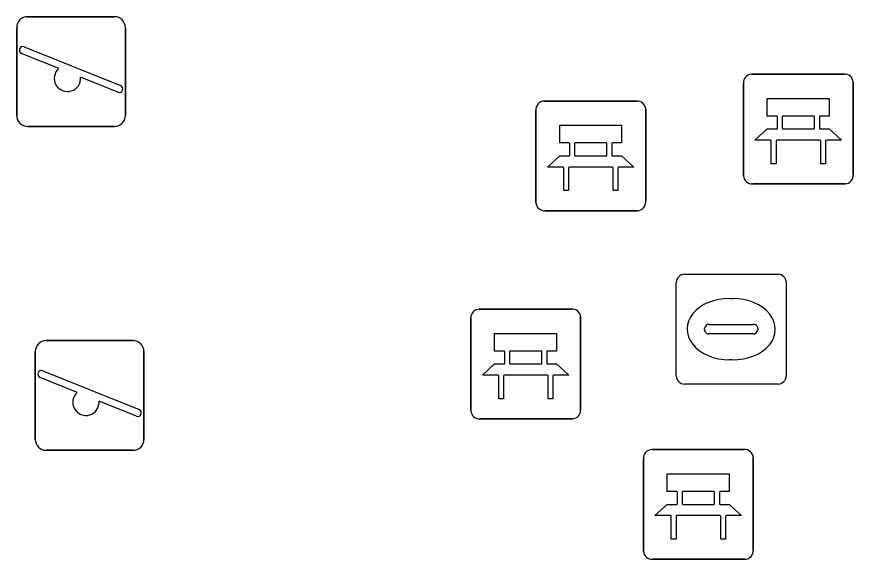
# Model space of a CAD drawing. Extents: x 158472 to 159562, y 388525 to 389606.
# Drawn here: x 158735.4 to 158743.01, y 388829.7 to 388834.64 of the extents above; entities that cross this region are included whole.
import ezdxf

# ---------------------------------------------------------------- set-up
doc = ezdxf.new("R2010")
doc.units = 0
for name, color, linetype in [('IMGEO_Bank', 7, 'Continuous'), ('IMGEO_Kolk', 7, 'Continuous'), ('IMGEO_Speelvoorziening', 7, 'Continuous')]:
    doc.layers.add(name, color=color, linetype=linetype)

msp = doc.modelspace()

# ---------------------------------------------------------------- linework, layer by layer
at = {"layer": 'IMGEO_Bank'}
for p, q in [((158742.0899, 388834.1185), (158742.9308, 388834.1185)), ((158742.9308, 388834.1185), (158742.0899, 388834.1185)), ((158742.0155, 388833.1939), (158742.0155, 388834.0348)), ((158742.0155, 388834.0348), (158742.0155, 388833.1939)), ((158743.0145, 388834.0441), (158743.0145, 388833.2032)), ((158743.0145, 388833.2032), (158743.0145, 388834.0441)), ((158740.2009, 388833.8735), (158741.0418, 388833.8735)), ((158741.0418, 388833.8735), (158740.2009, 388833.8735)), ((158740.1265, 388832.9489), (158740.1265, 388833.7898)), ((158740.1265, 388833.7898), (158740.1265, 388832.9489)), ((158741.1255, 388833.7991), (158741.1255, 388832.9582)), ((158741.1255, 388832.9582), (158741.1255, 388833.7991)), ((158742.3241, 388833.6254), (158742.3241, 388833.7306)), ((158742.3677, 388833.7306), (158742.3677, 388833.6254)), ((158742.656, 388833.737), (158742.374, 388833.737)), ((158742.6623, 388833.6254), (158742.6623, 388833.7306)), ((158742.7059, 388833.7306), (158742.7059, 388833.6254)), ((158742.374, 388833.619), (158742.656, 388833.619)), ((158740.4351, 388833.3804), (158740.4351, 388833.4856)), ((158740.4787, 388833.4856), (158740.4787, 388833.3804)), ((158740.767, 388833.492), (158740.485, 388833.492)), ((158740.7733, 388833.3804), (158740.7733, 388833.4856)), ((158740.8169, 388833.4856), (158740.8169, 388833.3804)), ((158742.7118, 388833.5167), (158742.3187, 388833.5167)), ((158740.485, 388833.374), (158740.767, 388833.374)), ((158740.8228, 388833.2717), (158740.4297, 388833.2717)), ((158742.9401, 388833.1195), (158742.0992, 388833.1195)), ((158742.0992, 388833.1195), (158742.9401, 388833.1195)), ((158741.0511, 388832.8745), (158740.2102, 388832.8745)), ((158740.2102, 388832.8745), (158741.0511, 388832.8745)), ((158739.6089, 388831.9785), (158740.4498, 388831.9785)), ((158740.4498, 388831.9785), (158739.6089, 388831.9785)), ((158739.5345, 388831.0539), (158739.5345, 388831.8948)), ((158739.5345, 388831.8948), (158739.5345, 388831.0539)), ((158740.5335, 388831.9041), (158740.5335, 388831.0632)), ((158740.5335, 388831.0632), (158740.5335, 388831.9041)), ((158739.8431, 388831.4854), (158739.8431, 388831.5906)), ((158739.8867, 388831.5906), (158739.8867, 388831.4854)), ((158740.175, 388831.597), (158739.893, 388831.597)), ((158740.1813, 388831.4854), (158740.1813, 388831.5906)), ((158740.2249, 388831.5906), (158740.2249, 388831.4854)), ((158739.893, 388831.479), (158740.175, 388831.479)), ((158740.2308, 388831.3767), (158739.8377, 388831.3767)), ((158740.4591, 388830.9795), (158739.6182, 388830.9795)), ((158739.6182, 388830.9795), (158740.4591, 388830.9795)), ((158741.1799, 388830.6995), (158742.0208, 388830.6995)), ((158742.0208, 388830.6995), (158741.1799, 388830.6995)), ((158741.1055, 388829.7749), (158741.1055, 388830.6158)), ((158741.1055, 388830.6158), (158741.1055, 388829.7749)), ((158742.1045, 388830.6251), (158742.1045, 388829.7842)), ((158742.1045, 388829.7842), (158742.1045, 388830.6251)), ((158741.4141, 388830.2064), (158741.4141, 388830.3116)), ((158741.4577, 388830.3116), (158741.4577, 388830.2064)), ((158741.746, 388830.318), (158741.464, 388830.318)), ((158741.7523, 388830.2064), (158741.7523, 388830.3116)), ((158741.7959, 388830.3116), (158741.7959, 388830.2064)), ((158741.464, 388830.2), (158741.746, 388830.2)), ((158741.8018, 388830.0977), (158741.4087, 388830.0977)), ((158742.0301, 388829.7005), (158741.1892, 388829.7005)), ((158741.1892, 388829.7005), (158742.0301, 388829.7005))]:
    msp.add_line(p, q, dxfattribs=at)
for points in [[(158742.3177, 388833.737), (158742.2316, 388833.737), (158742.2316, 388833.898), (158742.7955, 388833.898), (158742.7955, 388833.737), (158742.7123, 388833.737)], [(158740.4287, 388833.492), (158740.3426, 388833.492), (158740.3426, 388833.653), (158740.9065, 388833.653), (158740.9065, 388833.492), (158740.8233, 388833.492)], [(158742.2624, 388833.5167), (158742.12, 388833.5167), (158742.2316, 388833.619), (158742.3177, 388833.619)], [(158742.7123, 388833.619), (158742.7955, 388833.619), (158742.9071, 388833.5167), (158742.7681, 388833.5167)], [(158742.3124, 388833.5103), (158742.3124, 388833.3028), (158742.2688, 388833.3028), (158742.2688, 388833.5103)], [(158742.7617, 388833.5103), (158742.7617, 388833.3028), (158742.7181, 388833.3028), (158742.7181, 388833.5103)], [(158740.3734, 388833.2717), (158740.231, 388833.2717), (158740.3426, 388833.374), (158740.4287, 388833.374)], [(158740.8233, 388833.374), (158740.9065, 388833.374), (158741.0181, 388833.2717), (158740.8791, 388833.2717)], [(158740.4234, 388833.2653), (158740.4234, 388833.0578), (158740.3798, 388833.0578), (158740.3798, 388833.2653)], [(158740.8727, 388833.2653), (158740.8727, 388833.0578), (158740.8291, 388833.0578), (158740.8291, 388833.2653)], [(158739.8367, 388831.597), (158739.7506, 388831.597), (158739.7506, 388831.758), (158740.3145, 388831.758), (158740.3145, 388831.597), (158740.2313, 388831.597)], [(158739.7814, 388831.3767), (158739.639, 388831.3767), (158739.7506, 388831.479), (158739.8367, 388831.479)], [(158740.2313, 388831.479), (158740.3145, 388831.479), (158740.4261, 388831.3767), (158740.2871, 388831.3767)], [(158739.8314, 388831.3703), (158739.8314, 388831.1628), (158739.7878, 388831.1628), (158739.7878, 388831.3703)], [(158740.2807, 388831.3703), (158740.2807, 388831.1628), (158740.2371, 388831.1628), (158740.2371, 388831.3703)], [(158741.4077, 388830.318), (158741.3216, 388830.318), (158741.3216, 388830.479), (158741.8855, 388830.479), (158741.8855, 388830.318), (158741.8023, 388830.318)], [(158741.3524, 388830.0977), (158741.21, 388830.0977), (158741.3216, 388830.2), (158741.4077, 388830.2)], [(158741.8023, 388830.2), (158741.8855, 388830.2), (158741.9971, 388830.0977), (158741.8581, 388830.0977)], [(158741.4024, 388830.0913), (158741.4024, 388829.8838), (158741.3588, 388829.8838), (158741.3588, 388830.0913)], [(158741.8517, 388830.0913), (158741.8517, 388829.8838), (158741.8081, 388829.8838), (158741.8081, 388830.0913)]]:
    msp.add_lwpolyline(points, dxfattribs=at)
for centre, radius, start, end in [((158742.0932, 388834.0406), 0.0779, 92.4484, 184.28452), ((158742.0932, 388834.0406), 0.0779, 92.4484, 184.28452), ((158742.9366, 388834.0408), 0.0779, 2.4484, 94.28452), ((158742.9366, 388834.0408), 0.0779, 2.4484, 94.28452), ((158740.2042, 388833.7956), 0.0779, 92.4484, 184.28452), ((158740.2042, 388833.7956), 0.0779, 92.4484, 184.28452), ((158741.0476, 388833.7958), 0.0779, 2.4484, 94.28452), ((158741.0476, 388833.7958), 0.0779, 2.4484, 94.28452), ((158742.3174, 388833.7303), 0.00671, 2.89567, 87.10433), ((158742.3744, 388833.7303), 0.00671, 92.89567, 177.10433), ((158742.6556, 388833.7303), 0.00671, 2.89567, 87.10433), ((158742.7126, 388833.7303), 0.00671, 92.89567, 177.10433), ((158742.3174, 388833.6257), 0.00671, 272.89567, 357.10433), ((158742.3744, 388833.6257), 0.00671, 182.89567, 267.10433), ((158742.6556, 388833.6257), 0.00671, 272.89567, 357.10433), ((158742.7126, 388833.6257), 0.00671, 182.89567, 267.10433), ((158740.4284, 388833.4853), 0.00671, 2.89567, 87.10433), ((158740.4854, 388833.4853), 0.00671, 92.89567, 177.10433), ((158740.7666, 388833.4853), 0.00671, 2.89567, 87.10433), ((158740.8236, 388833.4853), 0.00671, 92.89567, 177.10433), ((158742.2621, 388833.51), 0.00671, 2.89567, 87.10433), ((158742.3191, 388833.51), 0.00671, 92.89567, 177.10433), ((158742.7114, 388833.51), 0.00671, 2.89567, 87.10433), ((158742.7684, 388833.51), 0.00671, 92.89567, 177.10433), ((158740.4284, 388833.3807), 0.00671, 272.89567, 357.10433), ((158740.4854, 388833.3807), 0.00671, 182.89567, 267.10433), ((158740.7666, 388833.3807), 0.00671, 272.89567, 357.10433), ((158740.8236, 388833.3807), 0.00671, 182.89567, 267.10433), ((158740.3731, 388833.265), 0.00671, 2.89567, 87.10433), ((158740.4301, 388833.265), 0.00671, 92.89567, 177.10433), ((158740.8224, 388833.265), 0.00671, 2.89567, 87.10433), ((158740.8794, 388833.265), 0.00671, 92.89567, 177.10433), ((158742.0934, 388833.1972), 0.0779, 182.4484, 274.28452), ((158742.0934, 388833.1972), 0.0779, 182.4484, 274.28452), ((158742.9368, 388833.1974), 0.0779, 272.4484, 4.28452), ((158742.9368, 388833.1974), 0.0779, 272.4484, 4.28452), ((158740.2044, 388832.9522), 0.0779, 182.4484, 274.28452), ((158740.2044, 388832.9522), 0.0779, 182.4484, 274.28452), ((158741.0478, 388832.9524), 0.0779, 272.4484, 4.28452), ((158741.0478, 388832.9524), 0.0779, 272.4484, 4.28452), ((158739.6122, 388831.9006), 0.0779, 92.4484, 184.28452), ((158739.6122, 388831.9006), 0.0779, 92.4484, 184.28452), ((158740.4556, 388831.9008), 0.0779, 2.4484, 94.28452), ((158740.4556, 388831.9008), 0.0779, 2.4484, 94.28452), ((158739.8364, 388831.5903), 0.00671, 2.89567, 87.10433), ((158739.8934, 388831.5903), 0.00671, 92.89567, 177.10433), ((158740.1746, 388831.5903), 0.00671, 2.89567, 87.10433), ((158740.2316, 388831.5903), 0.00671, 92.89567, 177.10433), ((158739.8364, 388831.4857), 0.00671, 272.89567, 357.10433), ((158739.8934, 388831.4857), 0.00671, 182.89567, 267.10433), ((158740.1746, 388831.4857), 0.00671, 272.89567, 357.10433), ((158740.2316, 388831.4857), 0.00671, 182.89567, 267.10433), ((158739.7811, 388831.37), 0.00671, 2.89567, 87.10433), ((158739.8381, 388831.37), 0.00671, 92.89567, 177.10433), ((158740.2304, 388831.37), 0.00671, 2.89567, 87.10433), ((158740.2874, 388831.37), 0.00671, 92.89567, 177.10433), ((158739.6124, 388831.0572), 0.0779, 182.4484, 274.28452), ((158739.6124, 388831.0572), 0.0779, 182.4484, 274.28452), ((158740.4558, 388831.0574), 0.0779, 272.4484, 4.28452), ((158740.4558, 388831.0574), 0.0779, 272.4484, 4.28452), ((158741.1832, 388830.6216), 0.0779, 92.4484, 184.28452), ((158741.1832, 388830.6216), 0.0779, 92.4484, 184.28452), ((158742.0266, 388830.6218), 0.0779, 2.4484, 94.28452), ((158742.0266, 388830.6218), 0.0779, 2.4484, 94.28452), ((158741.4074, 388830.3113), 0.00671, 2.89567, 87.10433), ((158741.4644, 388830.3113), 0.00671, 92.89567, 177.10433), ((158741.7456, 388830.3113), 0.00671, 2.89567, 87.10433), ((158741.8026, 388830.3113), 0.00671, 92.89567, 177.10433), ((158741.4074, 388830.2067), 0.00671, 272.89567, 357.10433), ((158741.4644, 388830.2067), 0.00671, 182.89567, 267.10433), ((158741.7456, 388830.2067), 0.00671, 272.89567, 357.10433), ((158741.8026, 388830.2067), 0.00671, 182.89567, 267.10433), ((158741.3521, 388830.091), 0.00671, 2.89567, 87.10433), ((158741.4091, 388830.091), 0.00671, 92.89567, 177.10433), ((158741.8014, 388830.091), 0.00671, 2.89567, 87.10433), ((158741.8584, 388830.091), 0.00671, 92.89567, 177.10433), ((158741.1834, 388829.7782), 0.0779, 182.4484, 274.28452), ((158741.1834, 388829.7782), 0.0779, 182.4484, 274.28452), ((158742.0268, 388829.7784), 0.0779, 272.4484, 4.28452), ((158742.0268, 388829.7784), 0.0779, 272.4484, 4.28452)]:
    msp.add_arc(centre, radius, start, end, dxfattribs=at)
at = {"layer": 'IMGEO_Kolk'}
for p, q in [((158741.4779, 388832.2965), (158742.3301, 388832.2965)), ((158741.4035, 388831.3699), (158741.4035, 388832.2221)), ((158742.4045, 388832.2221), (158742.4045, 388831.3699)), ((158741.8915, 388832.0757), (158741.9165, 388832.0757)), ((158741.6619, 388831.7899), (158741.6619, 388831.8021)), ((158741.705, 388831.8393), (158742.1029, 388831.8393)), ((158742.146, 388831.8021), (158742.146, 388831.7899)), ((158742.0995, 388831.7527), (158741.7016, 388831.7527)), ((158741.9135, 388831.5163), (158741.8886, 388831.5163)), ((158742.3301, 388831.2955), (158741.4779, 388831.2955))]:
    msp.add_line(p, q, dxfattribs=at)
for points in [[(158741.4779, 388832.2965), (158742.3301, 388832.2965)], [(158741.4035, 388831.3699), (158741.4035, 388832.2221)], [(158742.4045, 388832.2221), (158742.4045, 388831.3699)], [(158742.3301, 388831.2955), (158741.4779, 388831.2955)]]:
    msp.add_lwpolyline(points, dxfattribs=at)
for centre, radius, start, end in [((158741.48, 388832.22), 0.0765, 91.55205, 178.44795), ((158741.48, 388832.22), 0.0765, 91.55205, 178.44795), ((158742.328, 388832.22), 0.0765, 1.55205, 88.44795), ((158742.328, 388832.22), 0.0765, 1.55205, 88.44795), ((158741.7021, 388831.7991), 0.0403, 85.87752, 175.75265), ((158741.6986, 388831.7892), 0.0366, 178.93798, 274.71019), ((158742.1034, 388831.7955), 0.043, 264.86636, 352.45326), ((158742.1074, 388831.8009), 0.0386, 1.73085, 96.63898), ((158741.48, 388831.372), 0.0765, 181.55205, 268.44795), ((158741.48, 388831.372), 0.0765, 181.55205, 268.44795), ((158742.328, 388831.372), 0.0765, 271.55205, 358.44795), ((158742.328, 388831.372), 0.0765, 271.55205, 358.44795)]:
    msp.add_arc(centre, radius, start, end, dxfattribs=at)
for centre, major_axis, ratio, start_param, end_param in [((158741.89, 388831.796), (-0.3872, 0.002), 0.722429, 4.712389, 7.853982), ((158741.915, 388831.796), (-0.3901, 0.002), 0.717154, 1.570796, 4.712389)]:
    msp.add_ellipse(centre, major_axis=major_axis, ratio=ratio, start_param=start_param, end_param=end_param, dxfattribs=at)
at = {"layer": 'IMGEO_Speelvoorziening'}
for p, q in [((158735.5011, 388834.6415), (158736.2909, 388834.6415)), ((158736.2909, 388834.6415), (158735.5011, 388834.6415)), ((158735.4011, 388833.7425), (158735.4011, 388834.5415)), ((158735.4011, 388834.5415), (158735.4011, 388833.7425)), ((158736.3909, 388834.5415), (158736.3909, 388833.7425)), ((158736.3909, 388833.7425), (158736.3909, 388834.5415)), ((158735.4698, 388834.3672), (158736.3465, 388834.0144)), ((158735.784, 388834.1703), (158735.4454, 388834.3066)), ((158736.3221, 388833.9538), (158735.982, 388834.0906)), ((158736.2909, 388833.6425), (158735.5011, 388833.6425)), ((158735.5011, 388833.6425), (158736.2909, 388833.6425)), ((158735.6691, 388831.6915), (158736.4589, 388831.6915)), ((158736.4589, 388831.6915), (158735.6691, 388831.6915)), ((158735.5691, 388830.7925), (158735.5691, 388831.5915)), ((158735.5691, 388831.5915), (158735.5691, 388830.7925)), ((158736.5589, 388831.5915), (158736.5589, 388830.7925)), ((158736.5589, 388830.7925), (158736.5589, 388831.5915)), ((158735.6378, 388831.4172), (158736.5145, 388831.0644)), ((158735.952, 388831.2203), (158735.6134, 388831.3566)), ((158736.4901, 388831.0038), (158736.15, 388831.1406)), ((158736.4589, 388830.6925), (158735.6691, 388830.6925)), ((158735.6691, 388830.6925), (158736.4589, 388830.6925))]:
    msp.add_line(p, q, dxfattribs=at)
for centre, radius, start, end in [((158735.5011, 388834.5415), 0.1, 90, 180), ((158735.5011, 388834.5415), 0.1, 90, 180), ((158736.2909, 388834.5415), 0.1, 0, 90), ((158736.2909, 388834.5415), 0.1, 360, 90), ((158735.4576, 388834.3369), 0.0327, 68.07798, 248.07798), ((158735.8626, 388834.0799), 0.1198, 130.99278, 5.16318), ((158736.3343, 388833.9841), 0.0327, 248.07798, 68.07798), ((158735.5011, 388833.7425), 0.1, 180, 270), ((158735.5011, 388833.7425), 0.1, 180, 270), ((158736.2909, 388833.7425), 0.1, 270, 0), ((158736.2909, 388833.7425), 0.1, 270, 0), ((158735.6691, 388831.5915), 0.1, 90, 180), ((158735.6691, 388831.5915), 0.1, 90, 180), ((158736.4589, 388831.5915), 0.1, 0, 90), ((158736.4589, 388831.5915), 0.1, 360, 90), ((158735.6256, 388831.3869), 0.0327, 68.07798, 248.07798), ((158736.0306, 388831.1299), 0.1198, 130.99278, 5.16318), ((158736.5023, 388831.0341), 0.0327, 248.07798, 68.07798), ((158735.6691, 388830.7925), 0.1, 180, 270), ((158735.6691, 388830.7925), 0.1, 180, 270), ((158736.4589, 388830.7925), 0.1, 270, 0), ((158736.4589, 388830.7925), 0.1, 270, 0)]:
    msp.add_arc(centre, radius, start, end, dxfattribs=at)

doc.saveas('drawing.dxf')
